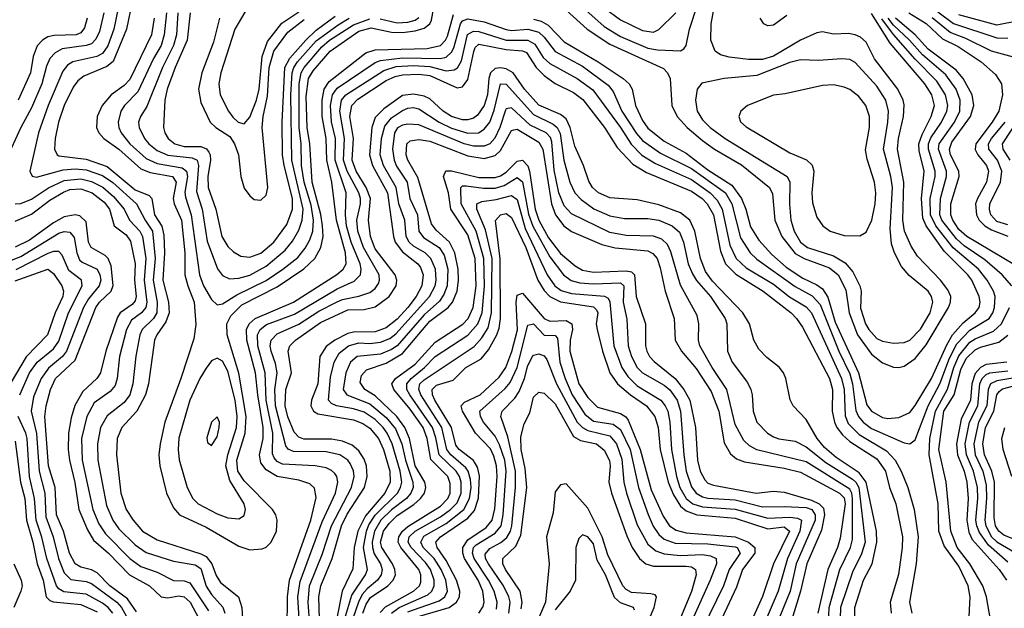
# Model space of a CAD drawing. Header units: inches. Extents: x 884549 to 1028252, y 526810 to 653624.
# Tile 393 of 656: x 904246 to 907857, y 632647 to 634805. Entities that reach past the tile are written whole.
import ezdxf

# ---------------------------------------------------------------- set-up
doc = ezdxf.new("R2010")
doc.units = ezdxf.units.IN
doc.header["$MEASUREMENT"] = 0
doc.layers.add('A9603', color=7, linetype='Continuous')

msp = doc.modelspace()

# ---------------------------------------------------------------- linework, layer by layer
at = {"layer": 'A9603', "color": 5}
for points, elevation in [([(906288.8, 634868.8), (906390, 634780.4), (906450, 634743.5), (906550, 634701), (906585.2, 634694.8), (906670, 634691.1), (906682.2, 634697.8), (906689.9, 634710.1), (906703.1, 634770), (906761.6, 634950)], 3140), ([(906250, 634840.3), (906327.2, 634770), (906410, 634714.9), (906606.6, 634626.6), (906621.6, 634610), (906631.2, 634590), (906637.4, 634490), (906657.3, 634450), (906693.5, 634410), (906750, 634361.7), (906794.6, 634330), (906893.3, 634273.3), (906995.6, 634190), (907006.6, 634166.6), (907015.3, 634070), (907040.6, 634010), (907090, 633948.5), (907122.6, 633930), (907215.3, 633895.3), (907247.4, 633870), (907275.3, 633815.3), (907287.4, 633730), (907318, 633650), (907370, 633578.4), (907410, 633547.1), (907450, 633531.6), (907470, 633530.6), (907490, 633535.4), (907530, 633562.9), (907570, 633613.1), (907652.4, 633750), (907659.9, 633770), (907660.2, 633790), (907650, 633814.8), (907622.8, 633850), (907538.2, 633938.2), (907515.3, 633975.3), (907491, 634030), (907484.7, 634070), (907488.9, 634210), (907465.2, 634330), (907469, 634370), (907487.6, 634450), (907490, 634492.6), (907486.4, 634510), (907466.8, 634550), (907381, 634661), (907350, 634723.1), (907330, 634740.9), (907310, 634749.5), (907285.7, 634754.3), (907230, 634752.5), (907190, 634761.1), (907170, 634757.4), (907110, 634729.6), (907010, 634671.1), (906970, 634659.5), (906918.8, 634658.8), (906847.6, 634667.6), (906816.1, 634676.1), (906796.5, 634690), (906781, 634730), (906782.1, 634790), (906803.4, 634910)], 3120), ([(905105.4, 634890), (905034.9, 634770), (904983.7, 634610), (904977, 634570), (904981.6, 634530), (905011.7, 634470), (905027.5, 634447.5), (905047.3, 634430), (905070, 634423), (905090, 634448.1), (905115.3, 634510), (905124.1, 634550), (905135.4, 634670), (905155.2, 634724.8), (905208.1, 634791.9), (905270, 634833.5)], 3240), ([(904607.4, 634847.4), (904591.4, 634770), (904570, 634709.4), (904550, 634680.8), (904529.8, 634670.2), (904441.4, 634650), (904422, 634638), (904404.1, 634615.9), (904351.2, 634490), (904315.2, 634390), (904283.2, 634250), (904291.6, 634231.6), (904307.9, 634227.9), (904405.9, 634254.1), (904450, 634258.8), (904490, 634255), (904550, 634233.8), (904587.8, 634207.8), (904674.5, 634130), (904706.5, 634070), (904733.8, 634030), (904742.8, 633930), (904735.5, 633850), (904750.6, 633770), (904749.3, 633730.7), (904737.6, 633710), (904696, 633670), (904687.2, 633650), (904672.1, 633572.1), (904661.4, 633470), (904650.2, 633429.8), (904630, 633401.5), (904566.9, 633353.1), (904542.6, 633310), (904531.1, 633250), (904532.7, 633190), (904564.4, 633024.4), (904587.6, 632970), (904610, 632938.7), (904670, 632879.7), (904710, 632852.6), (904810, 632820.4), (904890, 632806.6), (904910, 632793.8), (904930, 632729.1), (904950, 632697.9), (904991.1, 632651.1), (904998.9, 632630)], 3060), ([(904658.5, 634870), (904637.7, 634770), (904588.6, 634651.3), (904566.4, 634633.6), (904481.6, 634598.4), (904459.6, 634580.4), (904442.9, 634557.1), (904409.8, 634490), (904388.5, 634430), (904376.1, 634370), (904374.3, 634330), (904383.5, 634310), (904390, 634305.8), (904490, 634294.2), (904567, 634267), (904670, 634181.9), (904721, 634161), (904730.5, 634150), (904740.4, 634090), (904767.8, 634047.8), (904775.1, 634015.1), (904777.5, 633950), (904770.8, 633850), (904791.8, 633770), (904793.9, 633730), (904782.7, 633697.3), (904748.8, 633650), (904740.8, 633630), (904718.6, 633470), (904707.1, 633430), (904675.5, 633370), (904621.2, 633310), (904603.8, 633270), (904601.4, 633210), (904617.5, 633070), (904636.8, 633010), (904662.7, 632970), (904697.1, 632930), (904750, 632898.3), (904910, 632847.2), (904930, 632836.8), (904950.9, 632810.9), (904967.1, 632767.1), (904982.4, 632742.4), (905049.2, 632689.2), (905061, 632650), (905065.3, 632570)], 3080), ([(904739.5, 634810), (904730.3, 634750), (904650, 634585.6), (904630, 634563.5), (904581.3, 634530), (904548.9, 634490), (904530.9, 634450), (904528.4, 634410), (904536.3, 634390), (904554.6, 634370), (904610, 634330.1), (904690, 634258.7), (904725, 634245), (904807.3, 634230), (904820, 634210), (904809.7, 634149.7), (904813.2, 634130), (904840, 634070), (904851.9, 633950), (904852.5, 633870), (904862.5, 633830), (904885.9, 633770), (904892.6, 633687.4), (904884.4, 633635.6), (904837.7, 633490), (904779.1, 633330), (904760.9, 633250), (904757.1, 633210), (904760.2, 633170), (904785.1, 633070), (904810, 633015.3), (904832.9, 632990), (904930, 632945.4), (905050, 632875), (905090, 632862.3), (905135, 632865), (905150, 632871), (905169, 632890), (905187.8, 632930), (905190.8, 632970), (905185.8, 632990), (905173.1, 633010), (905070, 633114.9), (905046.8, 633150), (905043, 633190), (905073.2, 633290), (905076.8, 633350), (905049.7, 633509.7), (905007.5, 633650), (905006, 633690), (905020.7, 633719.3), (905060.5, 633759.5), (905190, 633825.4), (905288.7, 633891.3), (905328.1, 633930), (905351.2, 633970), (905358.8, 634010), (905357.3, 634050), (905350.8, 634090.8), (905319.4, 634210), (905310.6, 634350), (905300.8, 634410), (905296.5, 634523.5), (905305.9, 634590), (905321.9, 634618.1), (905384.8, 634690), (905490, 634763.4), (905535.1, 634775.1), (905610, 634759.3), (905650, 634758.5), (905696.4, 634763.6), (905730, 634773.5), (905749.9, 634790), (905756.5, 634803.5), (905768.3, 634870)], 3120), ([(906390, 634848.9), (906450, 634804.8), (906530, 634765.9), (906570, 634759.4), (906590, 634768.9), (906652.4, 634830)], 3160), ([(904555.1, 634830), (904538.4, 634761.6), (904526.1, 634733.9), (904510, 634717.1), (904490, 634710), (904401.7, 634698.3), (904376.1, 634683.9), (904357.3, 634662.7), (904345, 634635), (904327.4, 634570), (904290, 634481.6), (904250.1, 634410), (904195, 634290)], 3040), ([(904493.8, 634810), (904484.4, 634775.6), (904470, 634756.7), (904453.2, 634750), (904372.4, 634747.6), (904350, 634741.8), (904330, 634729.9), (904310, 634709.2), (904295.6, 634670), (904285.6, 634610), (904240.6, 634510)], 3020), ([(904785.1, 634830), (904775.9, 634750), (904764.9, 634710), (904736.8, 634663.2), (904679, 634541), (904630.6, 634490), (904617.3, 634470), (904607, 634430), (904609.7, 634410), (904618.8, 634390), (904650.7, 634350), (904710, 634296.1), (904750, 634277.7), (904842, 634262), (904857.5, 634250), (904861.4, 634230), (904852.4, 634172.4), (904853.9, 634153.9), (904875.7, 634090), (904905.6, 633870), (904920.9, 633830), (904950, 633779), (904970, 633759.8), (904990, 633763), (905043.2, 633796.8), (905150, 633849.3), (905211.1, 633890), (905266.1, 633933.9), (905293, 633967), (905310, 633998.3), (905320.8, 634030), (905324, 634070), (905315, 634125), (905289.5, 634210), (905280.1, 634270), (905278.9, 634350), (905271.3, 634410), (905270.7, 634570), (905277.9, 634610), (905289, 634630), (905354.2, 634705.8), (905382.7, 634730), (905470, 634785.8), (905530, 634808.7)], 3140), ([(904826.6, 634830), (904820.9, 634750), (904810.7, 634710), (904770.1, 634630.1), (904712.8, 634487.2), (904688.8, 634450), (904682.6, 634430), (904684.9, 634410), (904704.3, 634370), (904720.5, 634350), (904750, 634326.1), (904790, 634308.6), (904878.6, 634298.7), (904897.1, 634290), (904901.5, 634270), (904895, 634175), (904915, 634110), (904933.7, 633993.7), (904971.7, 633891.7), (904990, 633867), (905015.3, 633855.3), (905050, 633857), (905090, 633869), (905150, 633901.9), (905220.2, 633959.8), (905246.9, 633993.1), (905270, 634033.3), (905282.5, 634070), (905285.7, 634110), (905243.7, 634290), (905240.9, 634530), (905245, 634610), (905251.2, 634630), (905264.8, 634650), (905333, 634727), (905413.7, 634786.3), (905454.9, 634810)], 3160), ([(904871.3, 634830), (904860.6, 634730), (904816.5, 634630), (904787.6, 634550), (904779, 634510), (904773.9, 634410), (904778.7, 634390), (904790.6, 634370), (904815.3, 634350), (904850, 634340.6), (904910, 634340.4), (904931.1, 634331.1), (904939.8, 634319.8), (904945.2, 634310), (904945.6, 634290), (904936, 634230), (904937.8, 634190), (904965.5, 634110), (904987.5, 634010), (905010, 633974.1), (905030, 633954.1), (905057.7, 633937.7), (905090, 633934.5), (905130, 633949.7), (905177.8, 633990), (905225.6, 634054.4), (905246.7, 634110), (905246.2, 634150), (905216, 634270), (905210.6, 634310), (905208.8, 634430), (905219.2, 634630), (905236.4, 634663.6), (905295.5, 634730), (905333.9, 634766.1), (905402.6, 634817.4)], 3180), ([(904979.1, 634810), (904956.9, 634723.1), (904914.6, 634610), (904902.3, 634550), (904910, 634501.2), (904945.4, 634430), (904965.1, 634410), (905016.7, 634376.7), (905034.3, 634350), (905048.2, 634310), (905056.8, 634230), (905070, 634187.7), (905090, 634159), (905106.4, 634146.4), (905130, 634143), (905150, 634161.8), (905155.9, 634190), (905136.1, 634410), (905138.7, 634450), (905155.5, 634524.5), (905161.3, 634630), (905178.5, 634690), (905230, 634759), (905290, 634805.5)], 3220), ([(905227.3, 632570), (905228.7, 632690), (905236.2, 632750), (905314.1, 632970), (905334, 633054), (905327.3, 633087.3), (905310, 633103.4), (905270, 633117.7), (905190, 633130.4), (905150, 633154.7), (905130, 633180.5), (905125.8, 633210), (905139, 633270), (905139.5, 633310), (905119.3, 633430), (905111.2, 633510), (905078.8, 633630), (905078, 633670), (905087.4, 633690), (905109.9, 633710), (905251, 633769), (905408.9, 633871.1), (905432.1, 633890), (905443.2, 633910), (905440.7, 633950), (905408, 634070), (905390.8, 634210), (905372.8, 634290), (905370.5, 634370), (905355.2, 634450), (905355.4, 634510), (905363.1, 634550), (905381.2, 634578.8), (905516, 634684), (905550, 634694.1), (905740.6, 634699.4), (905789.3, 634710.7), (905807.6, 634730), (905814.9, 634745.1), (905836.5, 634823.5)], 3080), ([(905273.1, 632570), (905266.1, 632690), (905274.5, 632745.5), (905356, 632964), (905403.8, 633070), (905413.2, 633110), (905409.9, 633130), (905401.6, 633141.6), (905390, 633152.8), (905370, 633162.1), (905329.7, 633169.7), (905210, 633175.9), (905190, 633185.3), (905179.2, 633199.2), (905173.8, 633213.8), (905174.4, 633290), (905150.6, 633410), (905146.9, 633510), (905119.7, 633610), (905118.6, 633650), (905128.4, 633670), (905151.9, 633688.1), (905254.1, 633725.9), (905410, 633818.9), (905473.3, 633846.7), (905495.8, 633870), (905499, 633890), (905495, 633910), (905462, 633990), (905444.3, 634050), (905441, 634090), (905443.5, 634170), (905402.8, 634290), (905404.2, 634370), (905390, 634430.9), (905386.1, 634490), (905392.9, 634530), (905410, 634554.6), (905550, 634648.1), (905570, 634656), (905650, 634665.6), (905790, 634662.9), (905810, 634667.2), (905830, 634686.3), (905837.9, 634702.1), (905862.2, 634790), (905870, 634800.7), (905890, 634808.6), (905950, 634797.7), (906030, 634768.5), (906050, 634765.6), (906110, 634769.7), (906150, 634758.7), (906170, 634741.1), (906210, 634688.5), (906310, 634635.1), (906404.5, 634564.5), (906422, 634542), (906454.8, 634470), (906508.1, 634388.1), (906530, 634362.7), (906595.7, 634315.7), (906710, 634259.8), (906833.9, 634170), (906857.3, 634130), (906890, 634005.5), (906925.3, 633950), (906950, 633926.7), (907090, 633826.8), (907152.4, 633792.4), (907181.4, 633761.4), (907250.1, 633589.9), (907290, 633507.1), (907300.4, 633470), (907312.3, 633372.3), (907321.9, 633350), (907339.2, 633330), (907370, 633306.7), (907490, 633253.9), (907510, 633250.7), (907530, 633264.8), (907577.6, 633390), (907620.8, 633470), (907655.7, 633564.3), (907683, 633617), (907730, 633666.5), (907801, 633710), (907814.7, 633730), (907821.3, 633750), (907822.9, 633790), (907817.1, 633810), (907794.6, 633850), (907762.5, 633890), (907668.9, 633968.9), (907605.6, 634050), (907586.4, 634090), (907585.3, 634150), (907603.2, 634230), (907603.2, 634250), (907578.6, 634330), (907579.3, 634350), (907588, 634372), (907626.1, 634430), (907646, 634470), (907649.5, 634490), (907641.8, 634530), (907610, 634580.1), (907530, 634660), (907450, 634750.7), (907408.3, 634808.3)], 3060), ([(905567.7, 634807.7), (905630, 634792.9), (905670, 634795.8), (905696.2, 634803.8), (905710, 634812.6)], 3140), ([(906130, 634806.9), (906159, 634799), (906184.6, 634784.6), (906243.3, 634723.3), (906367.1, 634650), (906458.9, 634590), (906481.6, 634570), (906491.9, 634550), (906503.9, 634490), (906530, 634435), (906550, 634406.9), (906610, 634359.9), (906690, 634315.6), (906770, 634254.7), (906858.3, 634198.3), (906893.2, 634150), (906909.1, 634110), (906926, 634046), (906956.5, 633996.5), (907004.5, 633944.5), (907057.4, 633897.4), (907117.8, 633857.8), (907170, 633833.7), (907190, 633817.9), (907210, 633787.9), (907236.6, 633696.6), (907322.7, 633510), (907352.9, 633392.9), (907370.1, 633370), (907410, 633347.1), (907430, 633343.5), (907470, 633346.9), (907510, 633365.4), (907530, 633390.6), (907590, 633489.3), (907646.3, 633613.7), (907667.4, 633650), (907706.4, 633693.6), (907750.3, 633730), (907764.4, 633750), (907767.8, 633770), (907765.2, 633790), (907738.1, 633850), (907723.4, 633870), (907636.3, 633956.3), (907570.3, 634050), (907557.8, 634077.8), (907552.9, 634150), (907562.6, 634250), (907544.4, 634324.4), (907543.8, 634350), (907555.3, 634384.7), (907589, 634450), (907600.3, 634490), (907591.5, 634530), (907565.5, 634570), (907438.7, 634718.7), (907370, 634827.9)], 3080), ([(907059.3, 634820.7), (907010, 634785), (906990, 634782.4), (906974.7, 634790), (906962.2, 634810)], 3080), ([(907884.1, 633830), (907849.1, 633870), (907785.2, 633925.2), (907710, 633976.3), (907681.4, 634001.4), (907627.8, 634070), (907620.2, 634090), (907622.4, 634150), (907645.5, 634230), (907644.6, 634250), (907615.5, 634330), (907617.8, 634350), (907674, 634430), (907693.7, 634470), (907695.3, 634510), (907680.9, 634550), (907643, 634603), (907556.5, 634676.5), (907509, 634730), (907450, 634785.3), (907430.6, 634810.6)], 3040), ([(907939.1, 633879.1), (907719.8, 634010), (907690, 634036.3), (907667.9, 634070), (907660.4, 634090), (907660.5, 634130), (907691.7, 634230), (907690.7, 634250), (907660.1, 634310), (907655.5, 634330), (907664, 634356), (907732.5, 634450), (907745.2, 634490), (907739.1, 634530), (907705.7, 634590), (907679.9, 634619.9), (907577.4, 634697.4), (907529.4, 634750), (907457.4, 634810)], 3020), ([(907506.8, 634830), (907570.9, 634790.9), (907630, 634734.6), (907687.1, 634707.1), (907772, 634650), (907824.6, 634604.6), (907846.6, 634570), (907850.5, 634530), (907836.2, 634470), (907812.5, 634430), (907752, 634350), (907749.8, 634329.8), (907759.8, 634310), (907791.8, 634270), (907798.5, 634250), (907792.1, 634210), (907758.1, 634150), (907751.7, 634130), (907754.6, 634090), (907764.8, 634070), (907785.2, 634050), (907810, 634034.8), (907870, 634011.4)], 2980), ([(907890, 634667.3), (907810, 634690.2), (907715.9, 634735.9), (907658.2, 634758.2), (907592, 634812)], 2960), ([(907613.5, 634833.5), (907670, 634791.4), (907830, 634738.7), (907870, 634737.9)], 2940), ([(907910, 634801.2), (907830, 634785.1), (907690, 634822.5)], 2920), ([(905313.1, 632550), (905303.7, 632670), (905309.6, 632730), (905355.8, 632844.2), (905389.8, 632950), (905463.6, 633090), (905472.5, 633130), (905470.8, 633150.8), (905458.5, 633178.5), (905450, 633190.3), (905420.2, 633210), (905370, 633220.6), (905250, 633221.7), (905230.7, 633230.7), (905222.6, 633242.6), (905184.6, 633390), (905182.1, 633450), (905189.9, 633510.1), (905184.9, 633544.9), (905168.5, 633590), (905165.3, 633610), (905168.2, 633630), (905190, 633653.8), (905270, 633688.4), (905343.8, 633736.2), (905410, 633770.8), (905430, 633779.7), (905490, 633791.5), (905530, 633805.6), (905550, 633820.3), (905562.1, 633837.9), (905566.2, 633850), (905564.8, 633870), (905506.6, 633970), (905486.4, 634030), (905482.2, 634070), (905496.2, 634130), (905495.8, 634150), (905490.5, 634170), (905447.6, 634250), (905433.9, 634290), (905437.8, 634370), (905419.8, 634470), (905426.9, 634510), (905442, 634530), (905581.1, 634618.9), (905627.1, 634632.9), (905690, 634636.5), (905750, 634633.1), (905810, 634617.5), (905839.1, 634620.9), (905851.3, 634628.7), (905865.9, 634654.1), (905888.7, 634751.3), (905910, 634763), (905930, 634762.1), (906030, 634730.4), (906110, 634729.8), (906135.6, 634715.6), (906166.3, 634666.3), (906190, 634644.1), (906290, 634589.8), (906347.6, 634547.6), (906449.3, 634410), (906488.8, 634348.8), (906527.9, 634307.9), (906578.1, 634278.1), (906710, 634219), (906778.4, 634170), (906804, 634144), (906822.6, 634110), (906850, 633978.3), (906873.3, 633930), (906910, 633895.7), (907010, 633835.1), (907069.7, 633789.7), (907130, 633752), (907150.3, 633730), (907260.3, 633490), (907269.3, 633450), (907272.7, 633352.7), (907284.3, 633324.3), (907324.9, 633284.9), (907424.9, 633224.9), (907456.6, 633190), (907478.8, 633150), (907503.1, 633090), (907526.2, 633010), (907540.9, 632910), (907533.7, 632810), (907508.9, 632670), (907517.4, 632630)], 3040), ([(905348.4, 632530), (905343.8, 632690), (905351, 632730), (905391.6, 632830), (905425.9, 632950), (905447.1, 632992.9), (905510.4, 633090), (905521.1, 633130), (905518.2, 633170), (905510, 633194.4), (905490, 633224.6), (905465.1, 633245.1), (905430, 633259.6), (905390, 633266.9), (905288, 633268), (905270, 633274.9), (905253.4, 633293.4), (905229.6, 633349.6), (905219.4, 633390), (905222.8, 633450), (905243.2, 633510), (905230.6, 633590), (905237.3, 633610), (905257.4, 633630), (905350, 633695), (905450, 633741), (905510, 633742.7), (905550, 633752), (905601.7, 633790), (905627.2, 633830), (905629.1, 633850), (905623.3, 633870), (905550, 633965.5), (905533, 634010), (905525.2, 634070), (905532.9, 634150), (905517, 634190), (905479.6, 634250), (905465.4, 634290), (905470, 634370), (905456.8, 634450), (905464.8, 634490), (905486.4, 634513.6), (905590, 634582.5), (905622.8, 634597.2), (905650, 634603.5), (905710, 634605.4), (905750, 634600.3), (905850, 634555), (905870, 634558.3), (905890, 634586.3), (905911.9, 634688.1), (905917, 634703), (905930, 634715.4), (906030, 634696), (906090, 634691.3), (906104.2, 634684.2), (906140.6, 634630), (906170, 634600.4), (906210, 634571.4), (906277.7, 634537.7), (906311.9, 634511.9), (906391, 634410), (906437, 634337), (906495.1, 634275.1), (906545.2, 634245.2), (906710, 634176.6), (906748.6, 634150), (906767.6, 634130), (906790.2, 634090), (906816.4, 633956.4), (906834.9, 633910), (906872.6, 633872.6), (906972.7, 633810), (907075.5, 633730), (907095, 633710), (907117.4, 633677.4), (907215.5, 633490), (907227, 633450), (907226.1, 633370), (907234, 633330), (907242.6, 633310), (907263.2, 633283.2), (907290, 633259.2), (907390, 633195), (907420.6, 633150), (907436.1, 633090), (907459.5, 633030), (907483.4, 632910), (907482.2, 632870), (907468.6, 632771.4), (907438.4, 632670), (907442, 632630)], 3020), ([(907308.2, 632610), (907309.2, 632650), (907341.1, 632750), (907371.9, 632810), (907389.8, 632890), (907388.5, 632930), (907350.4, 633110.4), (907324.5, 633144.5), (907240.7, 633200.7), (907197.2, 633237.2), (907171, 633270), (907130, 633339), (907083.2, 633390), (907072.2, 633412.2), (907056, 633490), (907047.4, 633510), (907030.8, 633530.8), (906986.2, 633566.2), (906957.3, 633597.3), (906938.7, 633630), (906922.5, 633690), (906898.5, 633730), (906786.9, 633846.9), (906761.5, 633881.5), (906742.4, 633930), (906722.3, 634030), (906703.4, 634070), (906670, 634097.6), (906590, 634126.6), (906510, 634144.9), (906410, 634151.6), (906368.6, 634170), (906347.2, 634190), (906332.8, 634212.8), (906313.5, 634270), (906281.7, 634341.7), (906265.2, 634410), (906250, 634441), (906230, 634457.4), (906150, 634492.2), (906097.1, 634550), (906055.7, 634610), (906030, 634624.9), (906010, 634629), (905990, 634626.7), (905972.4, 634610), (905966.5, 634590), (905961.5, 634530), (905950, 634490), (905925.5, 634454.5), (905910, 634443.8), (905890, 634438.1), (905870, 634438.4), (905830, 634450.3), (905798.9, 634470), (905750, 634515.4), (905730, 634525.1), (905690, 634532.5), (905650, 634526.6), (905581.9, 634478.1), (905550, 634446.1), (905537.8, 634410), (905528.6, 634310), (905539.5, 634270), (905594.5, 634170), (905616.7, 634010), (905623, 633990), (905650, 633953.8), (905706.3, 633910), (905716.1, 633896.1), (905725.3, 633870), (905721.5, 633830), (905700.3, 633790), (905669.7, 633750), (905630, 633706.8), (905590, 633675.5), (905550, 633660.9), (905470, 633659.7), (905450, 633654.6), (905401.5, 633630), (905370, 633607), (905346.8, 633570), (905339.8, 633470), (905316.1, 633410), (905314.5, 633390), (905323.6, 633370), (905340.2, 633360.2), (905470, 633338.7), (905505.1, 633325.1), (905530, 633308.3), (905561.8, 633270), (905580.6, 633230), (905604.2, 633150), (905604.8, 633110), (905585.8, 633070), (905513.8, 632986.2), (905486.5, 632930), (905472.4, 632870), (905467.9, 632792.1), (905429.3, 632710), (905408.7, 632611.3)], 2980), ([(905438.1, 632610), (905464.1, 632695.9), (905514.9, 632770), (905521.5, 632790), (905506.6, 632870), (905517.6, 632930), (905526.8, 632953.2), (905550, 632988.7), (905631.2, 633070), (905643.1, 633090), (905647.3, 633110), (905641.1, 633150), (905611.6, 633250), (905593.9, 633290), (905579.5, 633310), (905550, 633339.2), (905510, 633366.4), (905470, 633379.1), (905408, 633390), (905390, 633397.8), (905378.4, 633410), (905385.8, 633494.2), (905399.5, 633550), (905417.7, 633582.3), (905452.6, 633610), (905490, 633620.4), (905530, 633618.2), (905570, 633622.4), (905603.1, 633636.9), (905626.2, 633653.8), (905748.5, 633790), (905770, 633830), (905773.6, 633850), (905770.9, 633890.9), (905753.9, 633930), (905732.8, 633950), (905690, 633974.6), (905674.1, 633990), (905663.4, 634010), (905658.7, 634070), (905637.1, 634130), (905626.6, 634190), (905580.9, 634270), (905567.7, 634310), (905573.1, 634370), (905585.2, 634414.8), (905610, 634445.5), (905650, 634471.9), (905670, 634481.3), (905690, 634483), (905710, 634478.6), (905784.9, 634430), (905830, 634407.8), (905890, 634389.4), (905929.2, 634390.8), (905950, 634403.2), (905970.2, 634430), (905986.6, 634473.4), (906009.7, 634570.3), (906030, 634568.7), (906130, 634456.9), (906202.6, 634422.6), (906217.3, 634410), (906228.1, 634388.1), (906242.1, 634290), (906263.4, 634210), (906282.5, 634170), (906305.6, 634145.6), (906352.3, 634112.3), (906410, 634085.9), (906464.1, 634075.9), (906550, 634076.5), (906590, 634070.4), (906639.2, 634050), (906665.7, 634025.7), (906680.7, 633990), (906697.2, 633910), (906713, 633873), (906728.5, 633848.5), (906779.6, 633790), (906833, 633710), (906838.8, 633690), (906841.7, 633590), (906859.3, 633550), (906914.7, 633474.7), (906927.1, 633450), (906932.6, 633430), (906935.6, 633370), (906948.8, 633330), (906988.7, 633290), (907010, 633275.9), (907030, 633268.1), (907090, 633259.9), (907130, 633239.5), (907202.4, 633182.4), (907300.4, 633120.4), (907312.6, 633110), (907324, 633090), (907347.2, 632890), (907332.7, 632847.3), (907299.6, 632780.4), (907256.3, 632650), (907255.4, 632610)], 2960), ([(907212.3, 632592.3), (907214.4, 632650), (907253.9, 632790), (907292.7, 632870), (907300.3, 632899.7), (907300.8, 633050), (907297.9, 633070), (907290, 633084.1), (907130, 633184.5), (906950, 633228.4), (906922.9, 633242.9), (906902, 633262), (906870, 633321.5), (906838.9, 633450), (906785.7, 633530), (906740.6, 633610), (906735.2, 633630), (906737.2, 633690), (906730, 633720.4), (906670, 633831.7), (906634.3, 633954.3), (906621.5, 633981.5), (906600.7, 634000.7), (906570, 634011.6), (906470, 634013.5), (906410, 634025.4), (906270, 634092.8), (906243.1, 634123.1), (906223, 634170), (906206.2, 634253.8), (906197.2, 634357.2), (906192.7, 634372.7), (906176.5, 634390), (906118.7, 634418.7), (906050, 634482), (906030, 634477.8), (906027.2, 634472.8), (906007.1, 634410), (905988.9, 634371.1), (905970, 634349.8), (905950, 634341), (905910, 634341.1), (905876.4, 634350), (905710, 634419.1), (905670, 634422.1), (905650, 634418.9), (905631.5, 634408.5), (905621, 634390), (905613.6, 634330), (905619.2, 634290), (905628.4, 634268.4), (905666.7, 634210), (905677.4, 634150), (905704.7, 634090), (905710.2, 634030), (905726.8, 634006.8), (905784.4, 633970), (905802.3, 633942.3), (905816.2, 633890), (905814.2, 633830), (905802.2, 633797.8), (905786.2, 633773.8), (905730, 633722.7), (905630, 633609.2), (905610, 633595.5), (905570, 633579.6), (905483.4, 633570), (905459.8, 633550), (905441.8, 633510), (905432.4, 633450), (905446.2, 633430), (905530, 633396.6), (905590, 633346.5), (905624.9, 633304.9), (905647.7, 633250), (905661.3, 633190), (905688.3, 633110), (905689, 633090), (905681.1, 633070), (905664.5, 633050), (905610, 633008.3), (905570.4, 632970), (905547.2, 632930), (905538.9, 632890), (905539.6, 632870), (905546.7, 632846.7), (905569.4, 632810), (905575.2, 632790), (905572.4, 632770), (905558.1, 632750), (905520.8, 632719.2), (905502.3, 632697.7), (905488.2, 632670), (905468.2, 632610)], 2940), ([(907914.6, 634450), (907849.2, 634350), (907851.7, 634330), (907877.4, 634290)], 2940), ([(905505, 632630), (905517.3, 632662.7), (905532.8, 632687.2), (905595.7, 632730), (905616, 632750), (905624, 632770), (905622.5, 632790), (905613.8, 632810), (905573.9, 632870), (905569.7, 632890), (905580.3, 632930), (905601.1, 632958.9), (905630, 632987.8), (905692, 633028), (905716.4, 633050), (905730.4, 633070), (905736, 633090), (905731.9, 633110), (905696.1, 633170), (905676.3, 633270), (905658.6, 633310), (905628.9, 633350), (905550, 633425.7), (905511.8, 633450), (905495.2, 633475.2), (905499.4, 633500.6), (905518, 633522), (905590, 633545.7), (905650, 633581.9), (905750, 633699.6), (905817.6, 633750), (905832.9, 633770), (905850, 633810.2), (905855.3, 633850), (905854, 633890), (905842.1, 633950), (905822.5, 633990), (905773.1, 634033.1), (905756.4, 634056.4), (905706.5, 634226.5), (905670.2, 634290), (905663.4, 634310), (905665.8, 634350), (905678.8, 634361.2), (905710, 634365.6), (905750, 634359.9), (905890, 634306.5), (905950, 634296.4), (905990, 634307.6), (906010, 634325.5), (906050, 634398.7), (906058.3, 634401.7), (906070, 634404.3), (906150, 634356.6), (906164.1, 634330), (906196.7, 634130), (906211.4, 634090), (906241.8, 634050), (906270, 634028.4), (906381.5, 633981.5), (906430, 633969.1), (906550, 633957.7), (906568.4, 633948.4), (906583.7, 633930), (906595.4, 633895.4), (906613, 633810), (906646.1, 633710), (906649.5, 633630), (906672.6, 633590), (906726.5, 633526.5), (906781.6, 633441.6), (906809.8, 633370), (906830, 633254), (906853.2, 633213.2), (906875.3, 633195.3), (906904.6, 633184.6), (907050, 633161.2), (907110, 633146.9), (907252.1, 633070), (907270, 633052.4), (907272.8, 633030), (907255.3, 632904.7), (907245, 632870), (907210.1, 632790.1), (907172.5, 632630)], 2920), ([(907870, 634053), (907830, 634065.8), (907807.2, 634090), (907802.5, 634110), (907803.9, 634130), (907843.5, 634210), (907848.1, 634250), (907831.6, 634290), (907799.9, 634330), (907798.5, 634350), (907809.7, 634370), (907859.7, 634430)], 2960), ([(905568.5, 632631.5), (905587.2, 632652.8), (905690.3, 632710), (905712.5, 632730), (905717.1, 632742.9), (905717.4, 632770), (905709.5, 632790), (905643.4, 632870), (905634.7, 632890), (905637.1, 632910), (905650.2, 632930), (905670, 632947.4), (905790, 633021.4), (905816.1, 633050), (905824.9, 633070), (905825.2, 633105.2), (905816, 633130), (905753.4, 633193.4), (905741, 633270), (905725.8, 633310), (905677.9, 633377.9), (905618.7, 633450), (905610.8, 633470), (905625, 633490), (905697.1, 633542.9), (905770, 633623), (905871.3, 633688.7), (905890.7, 633710), (905909.7, 633750.3), (905920.4, 633830), (905916.7, 633930), (905890, 634016.6), (905827.6, 634110), (905818.6, 634170), (905800.4, 634230), (905809, 634251), (905830, 634251), (905930, 634226.9), (905990, 634226), (906010, 634232.4), (906030, 634245.9), (906070, 634286.5), (906090.1, 634290), (906109.2, 634269.2), (906115.4, 634250), (906136.9, 634110), (906150, 634070), (906185.7, 634005.7), (906230, 633947.7), (906282.8, 633902.8), (906310, 633887.5), (906350, 633879.3), (906470, 633884.4), (906490, 633881.1), (906501.1, 633870), (906507, 633790), (906540.7, 633690), (906541.7, 633610), (906545.9, 633590), (906556.1, 633570), (906572.4, 633552.4), (906650, 633489.5), (906681.9, 633450), (906704.2, 633410), (906724.4, 633310), (906731.4, 633190), (906741.4, 633150), (906758.2, 633118.2), (906770, 633106.2), (906790, 633098.7), (906946.4, 633070), (907010, 633076.3), (907050, 633072.9), (907150, 633044.4), (907178.4, 633030), (907194.2, 633014.2), (907197.4, 632990), (907186.1, 632933.9), (907132.5, 632810), (907109.3, 632710), (907073.4, 632590)], 2880), ([(904230, 634129.7), (904250, 634130.8), (904290, 634147.1), (904351.9, 634188.1), (904410, 634215.3), (904470, 634222), (904510, 634211.5), (904551.2, 634191.2), (904590, 634157.4), (904628.9, 634110), (904648.7, 634070), (904687.3, 634030), (904696.3, 634010), (904709.1, 633930), (904702.5, 633850), (904712.2, 633770), (904709.4, 633750.6), (904692.9, 633730), (904656.4, 633703.6), (904638, 633670), (904612.1, 633570), (904603.5, 633490), (904595.9, 633464.1), (904578.2, 633441.8), (904520, 633400), (904492, 633350), (904473.1, 633270), (904475.9, 633190), (904514.1, 633010), (904537, 632957), (904560.7, 632920.7), (904650.8, 632830), (904690, 632800.8), (904750, 632780.4), (904809.8, 632749.8), (904850, 632748.2), (904870, 632741.2), (904938.7, 632638.7)], 3040), ([(905609.3, 632630), (905637.5, 632650), (905742.6, 632697.4), (905757.7, 632710), (905766.8, 632730), (905766.7, 632750), (905752.4, 632790), (905735, 632815), (905682.1, 632870), (905671.3, 632890), (905675, 632910), (905696.7, 632930), (905790, 632982.6), (905826.7, 633010), (905850, 633034.5), (905865.1, 633070), (905865.5, 633110), (905859.1, 633130), (905847, 633150), (905784.2, 633210), (905772.1, 633272.1), (905759.6, 633310), (905677.2, 633430), (905666, 633450), (905665.5, 633470), (905681.8, 633490), (905730.8, 633530), (905770, 633570.3), (905890, 633648.5), (905926, 633690), (905942, 633730), (905950.3, 633830), (905948.4, 633930), (905920, 634030), (905865.5, 634130), (905863.4, 634190), (905870, 634196), (905883.6, 634196.4), (905946.9, 634186.9), (905990, 634187.6), (906022.6, 634197.4), (906070, 634226.6), (906090.5, 634210.5), (906111.8, 634091.8), (906128, 634048), (906190, 633935.8), (906239.9, 633870), (906268.9, 633848.9), (906300.9, 633840.9), (906350, 633836.2), (906450, 633840.9), (906461.1, 633830), (906459.2, 633770), (906472.2, 633707.8), (906477.8, 633610), (906489.2, 633570), (906510, 633530.6), (906529.7, 633510), (906610, 633465.8), (906630, 633448), (906657.7, 633410), (906669.8, 633369.8), (906681.4, 633210), (906690.7, 633150), (906710, 633092.3), (906726.9, 633070), (906750, 633055.9), (906770, 633051.3), (906870, 633044.5), (906970, 633018.8), (907050, 633021), (907130, 633016.8), (907150.8, 633010), (907163.6, 632990), (907163.3, 632970), (907093.5, 632810), (907071.4, 632710), (907022.5, 632590)], 2860), ([(904230, 634066.3), (904290, 634092.1), (904356.5, 634143.5), (904406.7, 634173.3), (904430, 634182), (904470, 634185), (904511.7, 634170), (904556.6, 634136.6), (904576.2, 634110), (904593, 634050), (904636.8, 634016.8), (904652.6, 633992.6), (904669.8, 633910), (904666.9, 633850), (904673.4, 633790), (904670, 633774.2), (904659.2, 633760.8), (904615.4, 633730), (904605.3, 633714.7), (904562.3, 633590), (904542.7, 633510), (904529.8, 633490.2), (904478, 633442), (904448.7, 633391.3), (904434.7, 633345.3), (904425.7, 633290), (904424.3, 633230), (904429, 633190), (904448.9, 633108.9), (904463.4, 633010), (904495.3, 632935.3), (904517.5, 632897.5), (904572.1, 632850), (904648.7, 632770), (904722.6, 632730), (904765.6, 632690), (904790, 632685.8), (904830, 632693.2), (904850, 632689.8), (904871.2, 632670), (904903.2, 632610)], 3020), ([(905670, 632634.5), (905785.1, 632674.9), (905805.3, 632690), (905814.6, 632710), (905809.1, 632750), (905792.1, 632790), (905766.2, 632830), (905725.5, 632870), (905716.8, 632890), (905728.5, 632911.5), (905810, 632958.9), (905875.3, 633010), (905895.8, 633050), (905901.3, 633090), (905899.6, 633119.6), (905891.4, 633150), (905882.9, 633162.9), (905827.4, 633210), (905812.7, 633230), (905794, 633310), (905717, 633430), (905709.4, 633450.6), (905713.2, 633470), (905730, 633485.5), (905913.1, 633606.9), (905941, 633639), (905964.3, 633675.7), (905976.7, 633730), (905978.4, 633930), (905954.5, 634034.5), (905922.1, 634110), (905922.9, 634130), (905941.6, 634138.4), (905993.8, 634146.2), (906050, 634161.1), (906070, 634146), (906099.7, 634039.7), (906180.2, 633870), (906209, 633829), (906232.2, 633812.2), (906270, 633800.9), (906391, 633791), (906404.6, 633784.6), (906410.3, 633770.3), (906425.2, 633610), (906454.3, 633530), (906476.6, 633496.6), (906510, 633462.8), (906597.2, 633410), (906613.6, 633390), (906622.8, 633370), (906630.5, 633330), (906636.1, 633230), (906655.1, 633130), (906667.1, 633090), (906690, 633049.8), (906714.6, 633030), (906750, 633019.1), (906870, 633010.5), (906990, 632977.4), (907070, 632982), (907098.1, 632978.1), (907113.3, 632970), (907106.6, 632930), (907062, 632830), (907027.2, 632710), (906976.7, 632590)], 2840), ([(904674.1, 632634.1), (904641.6, 632681.6), (904576.4, 632730), (904530, 632777), (904510, 632788.8), (904470, 632797.8), (904450, 632810.5), (904429, 632849), (904406.5, 632930), (904381.2, 632990), (904376, 633090), (904351.7, 633170), (904339.1, 633350), (904343.1, 633390), (904358.9, 633450), (904377.1, 633490), (904450, 633557.6), (904525.9, 633750), (904539.4, 633770), (904582.2, 633810), (904589.4, 633830.6), (904582.4, 633902.4), (904570.6, 633930), (904560.3, 633940.3), (904508, 633970), (904498.9, 633990), (904490, 634063.8), (904466.3, 634086.3), (904449.7, 634089.7), (904410, 634082.1), (904370, 634060.3), (904282.9, 633997.1), (904230, 633971.8)], 2980), ([(905703.4, 632616.6), (905821.2, 632650), (905847.6, 632670), (905858.5, 632690), (905860.2, 632710), (905847.8, 632750), (905810, 632823.1), (905777.2, 632870), (905772.1, 632890), (905789.9, 632910), (905890, 632977.7), (905914.6, 633005.4), (905929, 633051), (905932.9, 633132.9), (905925.2, 633165.2), (905910, 633189.6), (905857.4, 633230), (905845.5, 633245.5), (905829.3, 633310), (905769.2, 633410), (905759.6, 633430), (905759, 633450), (905775.1, 633464.9), (905835.7, 633484.3), (905881.8, 633530), (905938, 633562), (905965.7, 633594.3), (905996.2, 633650), (906005.1, 633674.9), (906009.5, 633710), (906008.4, 633928.4), (905991.5, 634068.5), (906010, 634089.6), (906030, 634095.2), (906050, 634079.4), (906102.3, 633970), (906146.2, 633850), (906170, 633812.2), (906190, 633790.1), (906230, 633771.2), (906350, 633752.9), (906361.7, 633741.7), (906366.2, 633730), (906359.9, 633690), (906363.9, 633670), (906383, 633590), (906410.8, 633510.8), (906438.9, 633470), (906486.5, 633430), (906545.1, 633390), (906575.6, 633350), (906587.3, 633310), (906595, 633230), (906624.1, 633110), (906643.6, 633063.6), (906670, 633021.9), (906690, 633004.4), (906729.5, 632989.5), (906870, 632978.4), (906990, 632938.3), (907050, 632946.4), (907068.6, 632930), (907010.3, 632810), (906969.8, 632690.2), (906920.6, 632579.4)], 2820), ([(904216.3, 633923.7), (904250, 633937.5), (904390, 634022.4), (904410, 634028.2), (904430, 634026.4), (904446.5, 634006.5), (904455.4, 633950), (904465.3, 633925.3), (904475.9, 633915.9), (904530, 633890.9), (904540.8, 633870), (904543.6, 633850), (904538, 633830), (904498.5, 633781.5), (904480, 633750), (904418.3, 633590), (904403.5, 633570), (904352, 633528), (904324.8, 633490), (904297.2, 633422.8), (904288, 633370), (904308.6, 633288.6), (904317.6, 633150), (904338.5, 633070), (904342.7, 632982.7), (904369.2, 632910), (904388.5, 632830), (904410, 632776.9), (904433.6, 632753.6), (904490, 632746.3), (904510, 632738), (904602.4, 632670), (904620, 632650), (904650, 632596)], 2960), ([(904246.3, 633430), (904282.1, 633510), (904310.1, 633550), (904370, 633599.1), (904390, 633626.2), (904425.4, 633730), (904475.7, 633830), (904473.2, 633850), (904426.2, 633886.2), (904402.1, 633942.1), (904390, 633955.3), (904370, 633955.1), (904350, 633948.1), (904232.2, 633887.8)], 2940), ([(904230, 633847.4), (904350, 633890.7), (904370, 633874.6), (904400.3, 633830), (904407.4, 633810), (904404.2, 633790), (904376.6, 633730), (904348.7, 633650), (904270, 633569.3), (904199, 633450)], 2920), ([(905930.3, 632629.7), (905945.8, 632654.2), (905949.7, 632670.3), (905944.2, 632710), (905927, 632750), (905878, 632830), (905871.4, 632850), (905871.9, 632870), (905890, 632898.5), (905956.8, 632943.2), (905978.8, 632970), (905988.3, 633011.7), (905997.1, 633130), (905995.3, 633170), (905985.4, 633205.4), (905972.2, 633232.2), (905918, 633290), (905870.7, 633370), (905865.7, 633390), (905877.3, 633402.7), (905934.5, 633430), (906004.8, 633495.2), (906028.8, 633530), (906051.5, 633588.5), (906071.7, 633668.3), (906067.2, 633770), (906070, 633794.7), (906090, 633802.5), (906170, 633709.8), (906190, 633699.7), (906250, 633702.6), (906271.6, 633690), (906273.6, 633670), (906264.7, 633630), (906264.1, 633590), (906296.5, 633470), (906330, 633420.1), (906365.1, 633385.1), (906450, 633361.3), (906469.2, 633349.2), (906477.4, 633337.4), (906522, 633230), (906562.2, 633082.2), (906605.4, 632985.4), (906629.4, 632950), (906654.2, 632934.2), (906690, 632924.2), (906870, 632909.7), (906918.8, 632890), (906942.3, 632870), (906942.1, 632850), (906896.5, 632790), (906875.1, 632724.9), (906820.8, 632610)], 2780), ([(907726.3, 632593.7), (907732.1, 632687.9), (907724.3, 632730), (907690, 632801.7), (907636.1, 632876.1), (907616.9, 632930), (907614.4, 633030), (907581.8, 633210), (907583.7, 633270), (907604.6, 633370), (907649.1, 633450.9), (907671.5, 633530), (907690, 633573.4), (907730, 633622.4), (907750, 633635.7), (907817.2, 633662.8), (907846.5, 633690), (907875.4, 633750)], 3040), ([(905995.2, 632644.8), (905997.5, 632670), (905985.9, 632710), (905965.8, 632750), (905913.4, 632830), (905906.9, 632850), (905910.9, 632870), (905920.3, 632879.7), (905990, 632922.3), (906011.4, 632950), (906019.8, 632990), (906030.5, 633150), (906024.8, 633190), (906006.2, 633246.2), (905990, 633278.8), (905946.6, 633330), (905935.5, 633350), (905933.3, 633370), (906026.9, 633453.1), (906044.6, 633475.4), (906070.7, 633530), (906110, 633685.4), (906130, 633689.6), (906170, 633648.2), (906210, 633647.9), (906218, 633638), (906227.4, 633550), (906246.1, 633490), (906272.5, 633430), (906318.5, 633358.5), (906350, 633333.7), (906423, 633323), (906450, 633303), (906485.4, 633230), (906515.7, 633090), (906550.8, 632990.8), (906568.9, 632948.9), (906590, 632918), (906610, 632901.4), (906650, 632886.6), (906770, 632883.8), (906870, 632873.3), (906877.2, 632870), (906887.8, 632850), (906847.9, 632790), (906827.6, 632730), (906750, 632572.8)], 2760), ([(907884.4, 632470), (907826.7, 632546.7), (907805.7, 632605.7), (907791.2, 632690), (907778.5, 632730), (907731, 632810), (907684.2, 632870), (907660.8, 632930), (907643.6, 633110), (907616.5, 633230), (907635.5, 633370), (907673.3, 633430), (907697.2, 633522.8), (907717.3, 633562.7), (907750, 633594.7), (907770, 633604.5), (907836.6, 633623.4), (907870, 633648.4)], 3020), ([(906039.4, 632630), (906044.4, 632670), (906040.3, 632690), (906021, 632730), (905965.7, 632810), (905954.8, 632830), (905953.7, 632846.3), (905970, 632866.5), (906011.2, 632888.8), (906033.1, 632906.9), (906046.3, 632930), (906051.3, 632950), (906065, 633090), (906064.9, 633150), (906035.9, 633275.9), (906010.3, 633350), (906016.1, 633370), (906061.8, 633418.2), (906077.3, 633442.7), (906097, 633490), (906110, 633537.1), (906126.2, 633570), (906130, 633575.5), (906150, 633580.7), (906170, 633572.4), (906179, 633559), (906214.9, 633470), (906290.6, 633330), (906310, 633310.1), (906330, 633299.6), (906410, 633279.3), (906435.4, 633250), (906454.3, 633194.3), (906461.4, 633110), (906470.9, 633070), (906510, 632954), (906550, 632882.9), (906578.6, 632858.6), (906610, 632846.8), (906670, 632841.2), (906750, 632845.1), (906780, 632840), (906799.9, 632830), (906801.2, 632810), (906778.5, 632750), (906705.6, 632590)], 2740), ([(907866.3, 633550), (907790, 633541.5), (907769.3, 633530.7), (907750, 633508.1), (907737.2, 633470), (907732.8, 633410), (907698.9, 633341.1), (907681.5, 633250), (907685.7, 633210), (907709.6, 633150), (907719.3, 633110), (907723.9, 633050), (907719.7, 632970), (907726.4, 632926.4), (907739.4, 632899.4), (907837.8, 632790), (907864.5, 632750)], 2980), ([(907870, 632816.6), (907798.4, 632878.4), (907765.7, 632925.7), (907755.8, 632950), (907752.4, 632970), (907760, 633050), (907758, 633090), (907744.3, 633150), (907718.2, 633210), (907713, 633250), (907728.7, 633330), (907759.8, 633390), (907767, 633470), (907775.8, 633490), (907790, 633504.4), (907803.6, 633510), (907870, 633518.1)], 2960), ([(907888.7, 633491.3), (907830, 633481.8), (907806.8, 633470), (907797.5, 633450), (907792.2, 633390), (907762.2, 633330), (907745, 633250), (907750.1, 633210), (907777.9, 633150), (907790, 633098.7), (907791.3, 633051.3), (907785.2, 632970), (907788.7, 632950), (907810, 632910), (907830, 632890.6), (907900.9, 632850)], 2940), ([(907926.8, 632886.8), (907855.2, 632915.2), (907837.2, 632930), (907824.2, 632950), (907819.1, 632979.1), (907820.3, 633110), (907810.8, 633150), (907784.5, 633210), (907778.7, 633250), (907788.3, 633310), (907818.4, 633370), (907829.8, 633430), (907837.9, 633442.1), (907850, 633451.5), (907974.8, 633485.2)], 2920), ([(906085.1, 632645.1), (906089.3, 632670), (906081.8, 632710), (906028.1, 632790), (906018.3, 632810), (906018.6, 632830), (906065.1, 632874.9), (906084.5, 632915.5), (906106.2, 633090), (906099.8, 633159.8), (906085.1, 633230), (906084.1, 633275.9), (906096.3, 633323.7), (906116.6, 633363.4), (906130, 633421.2), (906150, 633439.8), (906170, 633435.5), (906210, 633396.9), (906277.6, 633277.6), (906303, 633263), (906360.9, 633250), (906390, 633226.9), (906409.1, 633189.1), (906412, 633170), (906407.1, 633110), (906416.8, 633070), (906473.2, 632913.2), (906492.8, 632870), (906519.3, 632830), (906542.8, 632810), (906570, 632801.5), (906690, 632801.4), (906710, 632799), (906724.4, 632790), (906726.7, 632770), (906710, 632709.2), (906626.6, 632510)], 2720), ([(904587.5, 632630), (904571.4, 632650), (904550, 632665.7), (904490, 632699.5), (904408, 632708), (904390, 632719), (904381.9, 632730), (904346.3, 632830), (904327.7, 632907.7), (904307, 632970), (904301.2, 633050), (904282.6, 633130), (904274, 633270), (904269.1, 633290), (904240.6, 633350)], 2940), ([(907884, 633130), (907852.1, 633230), (907848.4, 633270), (907859.1, 633310)], 2880), ([(904230, 633260.7), (904249.9, 633110), (904265.6, 633050), (904271.6, 632970), (904294.2, 632890), (904310, 632810.2), (904332.8, 632750), (904343.4, 632690), (904356.6, 632676.6), (904370.9, 632670.9), (904470, 632661.4), (904530, 632634.4)], 2920), ([(906521.3, 632530), (906573.5, 632650), (906581.6, 632690), (906576.4, 632696.4), (906561.1, 632701.1), (906490, 632705.2), (906470, 632716.5), (906458, 632730), (906403.2, 632843.2), (906381.8, 632910), (906330, 633014), (906250, 633103.2), (906230, 633100.2), (906210, 633074.6), (906202.5, 632997.5), (906177.8, 632910), (906188, 632810), (906174.4, 632670), (906095.1, 632484.9)], 2680), ([(906501, 632641), (906496.6, 632650), (906450, 632667.4), (906427.3, 632687.3), (906394, 632770), (906363.9, 632823.9), (906350, 632883.5), (906330, 632909.4), (906310, 632916.3), (906296.8, 632903.2), (906285.4, 632870), (906284.6, 632750), (906264.3, 632710), (906210, 632642.4)], 2660), ([(904225, 632810), (904251.7, 632750), (904254.9, 632730), (904251.1, 632710), (904224.5, 632650)], 2880)]:
    msp.add_lwpolyline(points, dxfattribs=dict(at, elevation=elevation))
for points, elevation in [([(907261.5, 634661.5), (907176, 634656), (907110, 634658), (907070, 634647.8), (906950, 634600.4), (906830.1, 634589.9), (906747.3, 634572.7), (906730.1, 634549.9), (906725, 634510), (906731.1, 634470), (906750, 634438.1), (906778.8, 634410), (906833, 634370), (907060.4, 634230), (907070.5, 634210), (907068.8, 634128.8), (907074.4, 634070), (907086.1, 634030), (907109.4, 633990), (907135.5, 633970), (907230, 633939.3), (907273.6, 633913.6), (907301, 633881), (907327.2, 633830), (907331.8, 633810), (907330, 633747.6), (907348, 633690), (907360.5, 633670), (907390, 633636.9), (907410, 633626.8), (907450, 633619.3), (907490, 633621.4), (907510, 633630.1), (907550, 633670.6), (907585.4, 633730), (907594.5, 633770), (907589.5, 633790), (907577.3, 633810), (907507.4, 633867.4), (907479.9, 633899.9), (907454.2, 633950), (907443.4, 633983.4), (907437.9, 634037.9), (907446.3, 634190), (907440.9, 634230), (907413.6, 634330), (907429.9, 634430), (907432.1, 634470), (907422.4, 634510), (907390, 634560.9), (907310, 634648.6), (907290, 634658.5)], 3140), ([(907230, 634566.8), (907190, 634563.9), (907053.2, 634533.2), (907010, 634527.9), (906915.3, 634490), (906890.3, 634470), (906882.8, 634450), (906888.9, 634431.1), (906910, 634412), (907070, 634317.1), (907131.7, 634291.7), (907152.3, 634272.3), (907158.4, 634250), (907150.7, 634170), (907153.6, 634133.6), (907170, 634081.3), (907191.5, 634050), (907218, 634030), (907270, 634014.2), (907327.3, 634012.7), (907350, 634026.7), (907370.9, 634070), (907383.2, 634130), (907386.3, 634170), (907381.1, 634210), (907353.7, 634293.7), (907348, 634328), (907362.2, 634410), (907362.4, 634450), (907349.3, 634490), (907323, 634523), (907290, 634548.7), (907270, 634558.2)], 3160), ([(904970, 633564.7), (904950, 633554.5), (904930, 633527.6), (904907.3, 633490), (904869.7, 633410), (904830.5, 633270.5), (904827.5, 633230), (904831.5, 633191.5), (904860.1, 633090), (904881.7, 633050), (904901.1, 633030), (904970, 632994.2), (905010, 632978.7), (905050, 632975.5), (905070, 632988), (905074.6, 633010), (905069.3, 633030), (905016.5, 633116.5), (905002.6, 633170), (905009.3, 633210), (905041.4, 633310), (905044, 633350), (905037, 633410), (905010, 633516.8), (904990, 633553)], 3140), ([(904970, 633349.4), (904950, 633329.3), (904932.8, 633272.8), (904935.2, 633255.2), (904950, 633243.8), (904970, 633275.5), (904978.4, 633310), (904979.1, 633330)], 3160)]:
    msp.add_lwpolyline(points, close=True, dxfattribs=dict(at, elevation=elevation))

doc.saveas('drawing.dxf')
